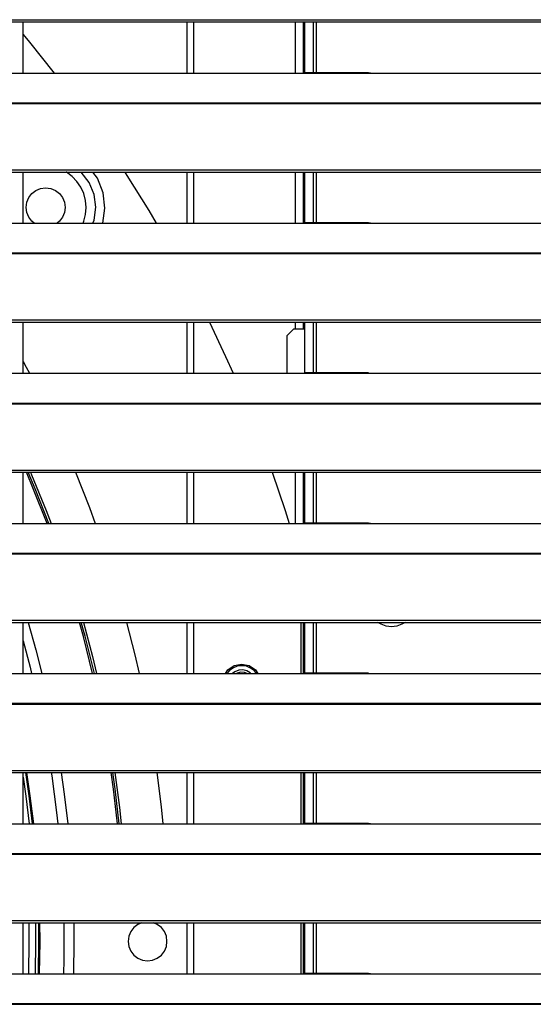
# Model space of a CAD drawing. Header units: millimetres. Extents: x 0 to 39025, y -31299 to 8400.
# Tile 295 of 382: x 7340 to 7490, y 6669 to 6957. Entities that reach past the tile are written whole.
import ezdxf

# ---------------------------------------------------------------- set-up
doc = ezdxf.new("R2010")
doc.units = ezdxf.units.MM

# ---------------------------------------------------------------- blocks, each defined once
blk = doc.blocks.new('*U55')
at = {"lineweight": 25}
for points in [[(7.21, 944.85), (7.21, 944.85), (1142.79, 944.85), (1142.79, 944.85)], [(7.21, 944.2), (7.21, 944.2), (1142.79, 944.2), (1142.79, 944.2)], [(737, 929.23), (737, 929.23), (737, 944.2), (737, 944.2)], [(785, 944.2), (785, 944.2), (785, 929.23), (785, 929.23)], [(787, 944.2), (787, 944.2), (787, 929.23), (787, 929.23)], [(816.9, 929.23), (816.9, 929.23), (816.9, 944.2), (816.9, 944.2)], [(819.2, 929.28), (819.2, 929.28), (819.2, 944.2), (819.2, 944.2)], [(819.5, 944.2), (819.5, 944.2), (819.5, 929.29), (819.5, 929.29)], [(822, 944.2), (822, 944.2), (822, 929.31), (822, 929.31)], [(823, 929.31), (823, 929.31), (823, 944.2), (823, 944.2)], [(247, 929.23), (247, 929.23), (818, 929.23), (818, 929.23)], [(818, 929.23), (818, 929.23), (840, 929.23), (840, 929.23)], [(838.31, 929.31), (838.31, 929.31), (819.65, 929.31), (819.65, 929.31)], [(840, 929.23), (840, 929.23), (1108, 929.23), (1108, 929.23)], [(16.21, 920.52), (16.21, 920.52), (1133.33, 920.52), (1133.33, 920.52)], [(16.21, 920.3), (16.21, 920.3), (1133.33, 920.3), (1133.33, 920.3)], [(7.21, 900.87), (7.21, 900.87), (1142.79, 900.87), (1142.79, 900.87)], [(7.21, 900.22), (7.21, 900.22), (1142.79, 900.22), (1142.79, 900.22)], [(737, 885.26), (737, 885.26), (737, 900.22), (737, 900.22)], [(785, 900.22), (785, 900.22), (785, 885.26), (785, 885.26)], [(787, 900.22), (787, 900.22), (787, 885.26), (787, 885.26)], [(816.9, 885.26), (816.9, 885.26), (816.9, 900.22), (816.9, 900.22)], [(819.2, 885.31), (819.2, 885.31), (819.2, 900.22), (819.2, 900.22)], [(819.5, 900.22), (819.5, 900.22), (819.5, 885.31), (819.5, 885.31)], [(822, 900.22), (822, 900.22), (822, 885.34), (822, 885.34)], [(823, 885.34), (823, 885.34), (823, 900.22), (823, 900.22)], [(747.64, 885.82), (747.64, 885.82), (746.99, 885.26), (746.99, 885.26)], [(247, 885.26), (247, 885.26), (818, 885.26), (818, 885.26)], [(818, 885.26), (818, 885.26), (840, 885.26), (840, 885.26)], [(838.31, 885.34), (838.31, 885.34), (819.65, 885.34), (819.65, 885.34)], [(840, 885.26), (840, 885.26), (1108, 885.26), (1108, 885.26)], [(16.21, 876.55), (16.21, 876.55), (1133.33, 876.55), (1133.33, 876.55)], [(16.21, 876.33), (16.21, 876.33), (1133.33, 876.33), (1133.33, 876.33)], [(7.21, 856.9), (7.21, 856.9), (1142.79, 856.9), (1142.79, 856.9)], [(7.21, 856.24), (7.21, 856.24), (1142.79, 856.24), (1142.79, 856.24)], [(737, 841.29), (737, 841.29), (737, 856.24), (737, 856.24)], [(785, 856.24), (785, 856.24), (785, 841.29), (785, 841.29)], [(787, 856.24), (787, 856.24), (787, 841.29), (787, 841.29)], [(816.3, 854.25), (816.3, 854.25), (814.3, 852.24), (814.3, 852.24)], [(819.5, 854.25), (819.5, 854.25), (816.3, 854.25), (816.3, 854.25)], [(816.9, 854.25), (816.9, 854.25), (816.9, 856.24), (816.9, 856.24)], [(819.2, 854.25), (819.2, 854.25), (819.2, 856.24), (819.2, 856.24)], [(819.5, 856.24), (819.5, 856.24), (819.5, 841.34), (819.5, 841.34)], [(822, 856.24), (822, 856.24), (822, 841.37), (822, 841.37)], [(823, 841.37), (823, 841.37), (823, 856.24), (823, 856.24)], [(814.3, 852.24), (814.3, 852.24), (814.3, 841.29), (814.3, 841.29)], [(247, 841.29), (247, 841.29), (818, 841.29), (818, 841.29)], [(818, 841.29), (818, 841.29), (840, 841.29), (840, 841.29)], [(838.31, 841.37), (838.31, 841.37), (819.65, 841.37), (819.65, 841.37)], [(840, 841.29), (840, 841.29), (1108, 841.29), (1108, 841.29)], [(16.21, 832.57), (16.21, 832.57), (1133.33, 832.57), (1133.33, 832.57)], [(16.21, 832.35), (16.21, 832.35), (1133.33, 832.35), (1133.33, 832.35)], [(7.21, 812.93), (7.21, 812.93), (1142.79, 812.93), (1142.79, 812.93)], [(7.21, 812.27), (7.21, 812.27), (1142.79, 812.27), (1142.79, 812.27)], [(737, 797.31), (737, 797.31), (737, 812.27), (737, 812.27)], [(785, 812.27), (785, 812.27), (785, 797.31), (785, 797.31)], [(787, 812.27), (787, 812.27), (787, 797.31), (787, 797.31)], [(816.9, 797.31), (816.9, 797.31), (816.9, 812.27), (816.9, 812.27)], [(819.2, 797.36), (819.2, 797.36), (819.2, 812.27), (819.2, 812.27)], [(819.5, 812.27), (819.5, 812.27), (819.5, 797.36), (819.5, 797.36)], [(822, 812.27), (822, 812.27), (822, 797.39), (822, 797.39)], [(823, 797.39), (823, 797.39), (823, 812.27), (823, 812.27)], [(247, 797.31), (247, 797.31), (818, 797.31), (818, 797.31)], [(818, 797.31), (818, 797.31), (840, 797.31), (840, 797.31)], [(838.31, 797.39), (838.31, 797.39), (819.65, 797.39), (819.65, 797.39)], [(840, 797.31), (840, 797.31), (1108, 797.31), (1108, 797.31)], [(16.21, 788.6), (16.21, 788.6), (1133.33, 788.6), (1133.33, 788.6)], [(16.21, 788.38), (16.21, 788.38), (1133.33, 788.38), (1133.33, 788.38)], [(7.21, 768.95), (7.21, 768.95), (1142.79, 768.95), (1142.79, 768.95)], [(7.21, 768.29), (7.21, 768.29), (1142.79, 768.29), (1142.79, 768.29)], [(737, 753.34), (737, 753.34), (737, 768.29), (737, 768.29)], [(785, 768.29), (785, 768.29), (785, 753.34), (785, 753.34)], [(787, 768.29), (787, 768.29), (787, 753.34), (787, 753.34)], [(818.5, 753.36), (818.5, 753.36), (818.5, 768.29), (818.5, 768.29)], [(819.2, 753.39), (819.2, 753.39), (819.2, 768.29), (819.2, 768.29)], [(819.5, 768.29), (819.5, 768.29), (819.5, 753.39), (819.5, 753.39)], [(822, 768.29), (822, 768.29), (822, 753.42), (822, 753.42)], [(823, 753.42), (823, 753.42), (823, 768.29), (823, 768.29)], [(247, 753.34), (247, 753.34), (818, 753.34), (818, 753.34)], [(818, 753.34), (818, 753.34), (840, 753.34), (840, 753.34)], [(838.31, 753.42), (838.31, 753.42), (819.65, 753.42), (819.65, 753.42)], [(840, 753.34), (840, 753.34), (1108, 753.34), (1108, 753.34)], [(16.21, 744.63), (16.21, 744.63), (1133.33, 744.63), (1133.33, 744.63)], [(16.21, 744.41), (16.21, 744.41), (1133.33, 744.41), (1133.33, 744.41)], [(7.21, 724.98), (7.21, 724.98), (1142.79, 724.98), (1142.79, 724.98)], [(7.21, 724.33), (7.21, 724.33), (1142.79, 724.33), (1142.79, 724.33)], [(737, 709.36), (737, 709.36), (737, 724.33), (737, 724.33)], [(785, 724.33), (785, 724.33), (785, 709.36), (785, 709.36)], [(787, 724.33), (787, 724.33), (787, 709.36), (787, 709.36)], [(818.5, 709.38), (818.5, 709.38), (818.5, 724.33), (818.5, 724.33)], [(819.2, 709.42), (819.2, 709.42), (819.2, 724.33), (819.2, 724.33)], [(819.5, 724.33), (819.5, 724.33), (819.5, 709.42), (819.5, 709.42)], [(822, 724.33), (822, 724.33), (822, 709.44), (822, 709.44)], [(823, 709.44), (823, 709.44), (823, 724.33), (823, 724.33)], [(838.31, 709.44), (838.31, 709.44), (819.65, 709.44), (819.65, 709.44)], [(247, 709.36), (247, 709.36), (818, 709.36), (818, 709.36)], [(818, 709.36), (818, 709.36), (840, 709.36), (840, 709.36)], [(840, 709.36), (840, 709.36), (1108, 709.36), (1108, 709.36)], [(16.21, 700.65), (16.21, 700.65), (1133.33, 700.65), (1133.33, 700.65)], [(16.21, 700.43), (16.21, 700.43), (1133.33, 700.43), (1133.33, 700.43)], [(7.21, 681), (7.21, 681), (1142.79, 681), (1142.79, 681)], [(7.21, 680.35), (7.21, 680.35), (1142.79, 680.35), (1142.79, 680.35)], [(737, 665.39), (737, 665.39), (737, 680.35), (737, 680.35)], [(785, 680.35), (785, 680.35), (785, 665.39), (785, 665.39)], [(787, 680.35), (787, 680.35), (787, 665.39), (787, 665.39)], [(818.5, 665.42), (818.5, 665.42), (818.5, 680.35), (818.5, 680.35)], [(819.2, 665.44), (819.2, 665.44), (819.2, 680.35), (819.2, 680.35)], [(819.5, 680.35), (819.5, 680.35), (819.5, 665.44), (819.5, 665.44)], [(822, 680.35), (822, 680.35), (822, 665.47), (822, 665.47)], [(823, 665.47), (823, 665.47), (823, 680.35), (823, 680.35)], [(247, 665.39), (247, 665.39), (818, 665.39), (818, 665.39)], [(818, 665.39), (818, 665.39), (840, 665.39), (840, 665.39)], [(838.31, 665.47), (838.31, 665.47), (819.65, 665.47), (819.65, 665.47)], [(840, 665.39), (840, 665.39), (1108, 665.39), (1108, 665.39)], [(16.21, 656.68), (16.21, 656.68), (1133.33, 656.68), (1133.33, 656.68)], [(16.21, 656.46), (16.21, 656.46), (1133.33, 656.46), (1133.33, 656.46)]]:
    blk.add_open_spline(points, degree=3, dxfattribs=at)
for points, knots in [([(737, 940.47), (737, 940.47), (738.87, 938.22), (738.87, 938.22), (738.87, 938.22), (746.09, 929.23), (746.09, 929.23)], [0, 0, 0, 0, 1, 1, 1, 2, 2, 2, 2]), ([(818, 929.23), (818, 929.23), (819.12, 929.28), (819.12, 929.28), (819.12, 929.28), (819.65, 929.29), (819.65, 929.29)], [0, 0, 0, 0, 1, 1, 1, 2, 2, 2, 2]), ([(838.31, 929.29), (838.31, 929.29), (838.84, 929.29), (838.84, 929.29), (838.84, 929.29), (840, 929.23), (840, 929.23)], [0, 0, 0, 0, 1, 1, 1, 2, 2, 2, 2]), ([(754.59, 885.26), (754.59, 885.26), (754.81, 885.83), (754.81, 885.83), (754.81, 885.83), (755.34, 887.82), (755.34, 887.82), (755.34, 887.82), (755.52, 889.88), (755.52, 889.88), (755.52, 889.88), (755.34, 891.93), (755.34, 891.93), (755.34, 891.93), (754.81, 893.92), (754.81, 893.92), (754.81, 893.92), (753.96, 895.79), (753.96, 895.79), (753.96, 895.79), (752.79, 897.5), (752.79, 897.5), (752.79, 897.5), (751.35, 898.96), (751.35, 898.96), (751.35, 898.96), (749.68, 900.16), (749.68, 900.16), (749.68, 900.16), (749.59, 900.22), (749.59, 900.22)], [0, 0, 0, 0, 1, 1, 1, 2, 2, 2, 3, 3, 3, 4, 4, 4, 5, 5, 5, 6, 6, 6, 7, 7, 7, 8, 8, 8, 9, 9, 9, 10, 10, 10, 10]), ([(757.44, 885.26), (757.44, 885.26), (757.79, 886.13), (757.79, 886.13), (757.79, 886.13), (758.28, 889.9), (758.28, 889.9), (758.28, 889.9), (757.79, 893.67), (757.79, 893.67), (757.79, 893.67), (756.36, 897.19), (756.36, 897.19), (756.36, 897.19), (754.07, 900.22), (754.07, 900.22)], [0, 0, 0, 0, 1, 1, 1, 2, 2, 2, 3, 3, 3, 4, 4, 4, 5, 5, 5, 5]), ([(760.37, 885.26), (760.37, 885.26), (761.01, 889.65), (761.01, 889.65), (761.01, 889.65), (760.49, 894.18), (760.49, 894.18), (760.49, 894.18), (758.81, 898.41), (758.81, 898.41), (758.81, 898.41), (757.47, 900.22), (757.47, 900.22)], [0, 0, 0, 0, 1, 1, 1, 2, 2, 2, 3, 3, 3, 4, 4, 4, 4]), ([(766.78, 900.22), (766.78, 900.22), (767.41, 899.24), (767.41, 899.24), (767.41, 899.24), (773.82, 888.99), (773.82, 888.99), (773.82, 888.99), (776.05, 885.26), (776.05, 885.26)], [0, 0, 0, 0, 1, 1, 1, 2, 2, 2, 3, 3, 3, 3]), ([(739.59, 893.93), (739.59, 893.93), (740.76, 894.84), (740.76, 894.84), (740.76, 894.84), (742.14, 895.41), (742.14, 895.41), (742.14, 895.41), (743.61, 895.6), (743.61, 895.6), (743.61, 895.6), (745.09, 895.41), (745.09, 895.41), (745.09, 895.41), (746.46, 894.84), (746.46, 894.84), (746.46, 894.84), (747.64, 893.93), (747.64, 893.93), (747.64, 893.93), (748.55, 892.74), (748.55, 892.74), (748.55, 892.74), (749.12, 891.36), (749.12, 891.36), (749.12, 891.36), (749.31, 889.88), (749.31, 889.88), (749.31, 889.88), (749.12, 888.39), (749.12, 888.39), (749.12, 888.39), (748.55, 887.01), (748.55, 887.01), (748.55, 887.01), (747.64, 885.82), (747.64, 885.82)], [0, 0, 0, 0, 1, 1, 1, 2, 2, 2, 3, 3, 3, 4, 4, 4, 5, 5, 5, 6, 6, 6, 7, 7, 7, 8, 8, 8, 9, 9, 9, 10, 10, 10, 11, 11, 11, 12, 12, 12, 12]), ([(740.24, 885.26), (740.24, 885.26), (739.59, 885.82), (739.59, 885.82), (739.59, 885.82), (738.67, 887.01), (738.67, 887.01), (738.67, 887.01), (738.11, 888.39), (738.11, 888.39), (738.11, 888.39), (737.91, 889.88), (737.91, 889.88), (737.91, 889.88), (738.11, 891.36), (738.11, 891.36), (738.11, 891.36), (738.67, 892.74), (738.67, 892.74), (738.67, 892.74), (739.59, 893.93), (739.59, 893.93)], [0, 0, 0, 0, 1, 1, 1, 2, 2, 2, 3, 3, 3, 4, 4, 4, 5, 5, 5, 6, 6, 6, 7, 7, 7, 7]), ([(818, 885.26), (818, 885.26), (819.12, 885.31), (819.12, 885.31), (819.12, 885.31), (819.65, 885.31), (819.65, 885.31)], [0, 0, 0, 0, 1, 1, 1, 2, 2, 2, 2]), ([(838.31, 885.32), (838.31, 885.32), (838.84, 885.31), (838.84, 885.31), (838.84, 885.31), (840, 885.26), (840, 885.26)], [0, 0, 0, 0, 1, 1, 1, 2, 2, 2, 2]), ([(791.66, 856.24), (791.66, 856.24), (796.38, 846.23), (796.38, 846.23), (796.38, 846.23), (798.59, 841.29), (798.59, 841.29)], [0, 0, 0, 0, 1, 1, 1, 2, 2, 2, 2]), ([(737, 844.74), (737, 844.74), (737.88, 843.08), (737.88, 843.08), (737.88, 843.08), (738.83, 841.29), (738.83, 841.29)], [0, 0, 0, 0, 1, 1, 1, 2, 2, 2, 2]), ([(818, 841.29), (818, 841.29), (819.12, 841.34), (819.12, 841.34), (819.12, 841.34), (819.65, 841.34), (819.65, 841.34)], [0, 0, 0, 0, 1, 1, 1, 2, 2, 2, 2]), ([(838.31, 841.34), (838.31, 841.34), (838.84, 841.34), (838.84, 841.34), (838.84, 841.34), (840, 841.29), (840, 841.29)], [0, 0, 0, 0, 1, 1, 1, 2, 2, 2, 2]), ([(744.02, 797.31), (744.02, 797.31), (740.07, 807.29), (740.07, 807.29), (740.07, 807.29), (737.96, 812.27), (737.96, 812.27)], [0, 0, 0, 0, 1, 1, 1, 2, 2, 2, 2]), ([(744.56, 797.31), (744.56, 797.31), (740.54, 807.48), (740.54, 807.48), (740.54, 807.48), (738.51, 812.27), (738.51, 812.27)], [0, 0, 0, 0, 1, 1, 1, 2, 2, 2, 2]), ([(739.15, 812.27), (739.15, 812.27), (739.48, 811.5), (739.48, 811.5), (739.48, 811.5), (743.73, 801.11), (743.73, 801.11), (743.73, 801.11), (745.19, 797.31), (745.19, 797.31)], [0, 0, 0, 0, 1, 1, 1, 2, 2, 2, 3, 3, 3, 3]), ([(752.37, 812.27), (752.37, 812.27), (756.45, 801.96), (756.45, 801.96), (756.45, 801.96), (758.17, 797.31), (758.17, 797.31)], [0, 0, 0, 0, 1, 1, 1, 2, 2, 2, 2]), ([(810.04, 812.27), (810.04, 812.27), (813.8, 801.11), (813.8, 801.11), (813.8, 801.11), (814.99, 797.31), (814.99, 797.31)], [0, 0, 0, 0, 1, 1, 1, 2, 2, 2, 2]), ([(818, 797.31), (818, 797.31), (819.12, 797.36), (819.12, 797.36), (819.12, 797.36), (819.65, 797.37), (819.65, 797.37)], [0, 0, 0, 0, 1, 1, 1, 2, 2, 2, 2]), ([(838.31, 797.37), (838.31, 797.37), (838.84, 797.37), (838.84, 797.37), (838.84, 797.37), (840, 797.31), (840, 797.31)], [0, 0, 0, 0, 1, 1, 1, 2, 2, 2, 2]), ([(738.46, 768.29), (738.46, 768.29), (740.7, 760.32), (740.7, 760.32), (740.7, 760.32), (742.48, 753.34), (742.48, 753.34)], [0, 0, 0, 0, 1, 1, 1, 2, 2, 2, 2]), ([(757.39, 753.34), (757.39, 753.34), (754.68, 764.17), (754.68, 764.17), (754.68, 764.17), (753.55, 768.29), (753.55, 768.29)], [0, 0, 0, 0, 1, 1, 1, 2, 2, 2, 2]), ([(757.9, 753.34), (757.9, 753.34), (755.16, 764.3), (755.16, 764.3), (755.16, 764.3), (754.07, 768.29), (754.07, 768.29)], [0, 0, 0, 0, 1, 1, 1, 2, 2, 2, 2]), ([(754.68, 768.29), (754.68, 768.29), (757.3, 758.32), (757.3, 758.32), (757.3, 758.32), (758.5, 753.34), (758.5, 753.34)], [0, 0, 0, 0, 1, 1, 1, 2, 2, 2, 2]), ([(767.31, 768.29), (767.31, 768.29), (769.72, 758.82), (769.72, 758.82), (769.72, 758.82), (770.99, 753.34), (770.99, 753.34)], [0, 0, 0, 0, 1, 1, 1, 2, 2, 2, 2]), ([(848.97, 768.29), (848.97, 768.29), (848.04, 767.75), (848.04, 767.75), (848.04, 767.75), (846.55, 767.24), (846.55, 767.24), (846.55, 767.24), (845, 767.06), (845, 767.06), (845, 767.06), (843.44, 767.24), (843.44, 767.24), (843.44, 767.24), (841.96, 767.75), (841.96, 767.75), (841.96, 767.75), (841.03, 768.29), (841.03, 768.29)], [0, 0, 0, 0, 1, 1, 1, 2, 2, 2, 3, 3, 3, 4, 4, 4, 5, 5, 5, 6, 6, 6, 6]), ([(737, 762.87), (737, 762.87), (739.03, 755.2), (739.03, 755.2), (739.03, 755.2), (739.49, 753.34), (739.49, 753.34)], [0, 0, 0, 0, 1, 1, 1, 2, 2, 2, 2]), ([(796.34, 753.34), (796.34, 753.34), (797.06, 754.42), (797.06, 754.42), (797.06, 754.42), (798.92, 755.68), (798.92, 755.68)], [0, 0, 0, 0, 1, 1, 1, 2, 2, 2, 2]), ([(805.45, 753.34), (805.45, 753.34), (804.81, 754.11), (804.81, 754.11), (804.81, 754.11), (803.73, 754.95), (803.73, 754.95), (803.73, 754.95), (802.46, 755.48), (802.46, 755.48), (802.46, 755.48), (801.1, 755.66), (801.1, 755.66), (801.1, 755.66), (799.74, 755.48), (799.74, 755.48), (799.74, 755.48), (798.48, 754.95), (798.48, 754.95), (798.48, 754.95), (797.39, 754.11), (797.39, 754.11), (797.39, 754.11), (796.75, 753.34), (796.75, 753.34)], [0, 0, 0, 0, 1, 1, 1, 2, 2, 2, 3, 3, 3, 4, 4, 4, 5, 5, 5, 6, 6, 6, 7, 7, 7, 8, 8, 8, 8]), ([(805.43, 753.34), (805.43, 753.34), (804.8, 754.1), (804.8, 754.1), (804.8, 754.1), (803.72, 754.94), (803.72, 754.94), (803.72, 754.94), (802.46, 755.46), (802.46, 755.46), (802.46, 755.46), (801.1, 755.64), (801.1, 755.64), (801.1, 755.64), (799.75, 755.46), (799.75, 755.46), (799.75, 755.46), (798.48, 754.94), (798.48, 754.94), (798.48, 754.94), (797.4, 754.1), (797.4, 754.1), (797.4, 754.1), (796.77, 753.34), (796.77, 753.34)], [0, 0, 0, 0, 1, 1, 1, 2, 2, 2, 3, 3, 3, 4, 4, 4, 5, 5, 5, 6, 6, 6, 7, 7, 7, 8, 8, 8, 8]), ([(798.92, 755.68), (798.92, 755.68), (801.08, 756.11), (801.08, 756.11), (801.08, 756.11), (803.27, 755.68), (803.27, 755.68), (803.27, 755.68), (805.12, 754.44), (805.12, 754.44), (805.12, 754.44), (805.86, 753.34), (805.86, 753.34)], [0, 0, 0, 0, 1, 1, 1, 2, 2, 2, 3, 3, 3, 4, 4, 4, 4]), ([(803.81, 753.34), (803.81, 753.34), (803.59, 753.53), (803.59, 753.53), (803.59, 753.53), (802.56, 754.12), (802.56, 754.12), (802.56, 754.12), (801.4, 754.39), (801.4, 754.39), (801.4, 754.39), (800.21, 754.3), (800.21, 754.3), (800.21, 754.3), (799.1, 753.86), (799.1, 753.86), (799.1, 753.86), (798.39, 753.34), (798.39, 753.34)], [0, 0, 0, 0, 1, 1, 1, 2, 2, 2, 3, 3, 3, 4, 4, 4, 5, 5, 5, 6, 6, 6, 6]), ([(802.65, 753.34), (802.65, 753.34), (801.91, 753.62), (801.91, 753.62), (801.91, 753.62), (800.83, 753.71), (800.83, 753.71), (800.83, 753.71), (799.77, 753.44), (799.77, 753.44), (799.77, 753.44), (799.55, 753.34), (799.55, 753.34)], [0, 0, 0, 0, 1, 1, 1, 2, 2, 2, 3, 3, 3, 4, 4, 4, 4]), ([(818, 753.34), (818, 753.34), (819.12, 753.39), (819.12, 753.39), (819.12, 753.39), (819.65, 753.39), (819.65, 753.39)], [0, 0, 0, 0, 1, 1, 1, 2, 2, 2, 2]), ([(838.31, 753.39), (838.31, 753.39), (838.84, 753.39), (838.84, 753.39), (838.84, 753.39), (840, 753.34), (840, 753.34)], [0, 0, 0, 0, 1, 1, 1, 2, 2, 2, 2]), ([(737.7, 724.33), (737.7, 724.33), (738.69, 717.5), (738.69, 717.5), (738.69, 717.5), (739.67, 709.36), (739.67, 709.36)], [0, 0, 0, 0, 1, 1, 1, 2, 2, 2, 2]), ([(738.04, 724.33), (738.04, 724.33), (739.02, 717.54), (739.02, 717.54), (739.02, 717.54), (740.01, 709.36), (740.01, 709.36)], [0, 0, 0, 0, 1, 1, 1, 2, 2, 2, 2]), ([(745.25, 724.33), (745.25, 724.33), (745.39, 723.4), (745.39, 723.4), (745.39, 723.4), (746.81, 712.67), (746.81, 712.67), (746.81, 712.67), (747.18, 709.36), (747.18, 709.36)], [0, 0, 0, 0, 1, 1, 1, 2, 2, 2, 3, 3, 3, 3]), ([(748.18, 724.33), (748.18, 724.33), (749.07, 717.97), (749.07, 717.97), (749.07, 717.97), (750.09, 709.36), (750.09, 709.36)], [0, 0, 0, 0, 1, 1, 1, 2, 2, 2, 2]), ([(764.67, 709.36), (764.67, 709.36), (763.5, 719.49), (763.5, 719.49), (763.5, 719.49), (762.84, 724.33), (762.84, 724.33)], [0, 0, 0, 0, 1, 1, 1, 2, 2, 2, 2]), ([(765.17, 709.36), (765.17, 709.36), (764, 719.55), (764, 719.55), (764, 719.55), (763.35, 724.33), (763.35, 724.33)], [0, 0, 0, 0, 1, 1, 1, 2, 2, 2, 2]), ([(763.93, 724.33), (763.93, 724.33), (765.25, 714.13), (765.25, 714.13), (765.25, 714.13), (765.75, 709.36), (765.75, 709.36)], [0, 0, 0, 0, 1, 1, 1, 2, 2, 2, 2]), ([(776.23, 724.33), (776.23, 724.33), (777.47, 714.34), (777.47, 714.34), (777.47, 714.34), (777.99, 709.36), (777.99, 709.36)], [0, 0, 0, 0, 1, 1, 1, 2, 2, 2, 2]), ([(737, 723.03), (737, 723.03), (737.81, 717.38), (737.81, 717.38), (737.81, 717.38), (738.77, 709.36), (738.77, 709.36)], [0, 0, 0, 0, 1, 1, 1, 2, 2, 2, 2]), ([(818, 709.36), (818, 709.36), (819.12, 709.41), (819.12, 709.41), (819.12, 709.41), (819.65, 709.42), (819.65, 709.42)], [0, 0, 0, 0, 1, 1, 1, 2, 2, 2, 2]), ([(838.31, 709.42), (838.31, 709.42), (838.84, 709.42), (838.84, 709.42), (838.84, 709.42), (840, 709.36), (840, 709.36)], [0, 0, 0, 0, 1, 1, 1, 2, 2, 2, 2]), ([(738.66, 680.35), (738.66, 680.35), (738.7, 674.89), (738.7, 674.89), (738.7, 674.89), (738.56, 665.39), (738.56, 665.39)], [0, 0, 0, 0, 1, 1, 1, 2, 2, 2, 2]), ([(740.59, 680.35), (740.59, 680.35), (740.64, 674.89), (740.64, 674.89), (740.64, 674.89), (740.5, 665.39), (740.5, 665.39)], [0, 0, 0, 0, 1, 1, 1, 2, 2, 2, 2]), ([(741.48, 680.35), (741.48, 680.35), (741.53, 674.89), (741.53, 674.89), (741.53, 674.89), (741.38, 665.39), (741.38, 665.39)], [0, 0, 0, 0, 1, 1, 1, 2, 2, 2, 2]), ([(741.81, 680.35), (741.81, 680.35), (741.86, 674.89), (741.86, 674.89), (741.86, 674.89), (741.72, 665.39), (741.72, 665.39)], [0, 0, 0, 0, 1, 1, 1, 2, 2, 2, 2]), ([(748.94, 680.35), (748.94, 680.35), (748.94, 680.3), (748.94, 680.3), (748.94, 680.3), (748.94, 669.48), (748.94, 669.48), (748.94, 669.48), (748.85, 665.39), (748.85, 665.39)], [0, 0, 0, 0, 1, 1, 1, 2, 2, 2, 3, 3, 3, 3]), ([(751.84, 680.35), (751.84, 680.35), (751.88, 674.89), (751.88, 674.89), (751.88, 674.89), (751.75, 665.39), (751.75, 665.39)], [0, 0, 0, 0, 1, 1, 1, 2, 2, 2, 2]), ([(771.78, 680.35), (771.78, 680.35), (770.65, 679.85), (770.65, 679.85), (770.65, 679.85), (769.47, 678.94), (769.47, 678.94), (769.47, 678.94), (768.56, 677.75), (768.56, 677.75), (768.56, 677.75), (767.99, 676.37), (767.99, 676.37), (767.99, 676.37), (767.8, 674.89), (767.8, 674.89)], [0, 0, 0, 0, 1, 1, 1, 2, 2, 2, 3, 3, 3, 4, 4, 4, 5, 5, 5, 5]), ([(779.19, 674.89), (779.19, 674.89), (779, 676.37), (779, 676.37), (779, 676.37), (778.43, 677.75), (778.43, 677.75), (778.43, 677.75), (777.53, 678.94), (777.53, 678.94), (777.53, 678.94), (776.35, 679.85), (776.35, 679.85), (776.35, 679.85), (775.22, 680.35), (775.22, 680.35)], [0, 0, 0, 0, 1, 1, 1, 2, 2, 2, 3, 3, 3, 4, 4, 4, 5, 5, 5, 5]), ([(767.8, 674.89), (767.8, 674.89), (767.99, 673.41), (767.99, 673.41), (767.99, 673.41), (768.56, 672.02), (768.56, 672.02), (768.56, 672.02), (769.47, 670.83), (769.47, 670.83), (769.47, 670.83), (770.65, 669.93), (770.65, 669.93), (770.65, 669.93), (772.02, 669.35), (772.02, 669.35), (772.02, 669.35), (773.5, 669.16), (773.5, 669.16), (773.5, 669.16), (774.98, 669.35), (774.98, 669.35), (774.98, 669.35), (776.35, 669.93), (776.35, 669.93), (776.35, 669.93), (777.53, 670.83), (777.53, 670.83), (777.53, 670.83), (778.43, 672.02), (778.43, 672.02), (778.43, 672.02), (779, 673.41), (779, 673.41), (779, 673.41), (779.19, 674.89), (779.19, 674.89)], [0, 0, 0, 0, 1, 1, 1, 2, 2, 2, 3, 3, 3, 4, 4, 4, 5, 5, 5, 6, 6, 6, 7, 7, 7, 8, 8, 8, 9, 9, 9, 10, 10, 10, 11, 11, 11, 12, 12, 12, 12]), ([(818, 665.39), (818, 665.39), (819.12, 665.44), (819.12, 665.44), (819.12, 665.44), (819.65, 665.44), (819.65, 665.44)], [0, 0, 0, 0, 1, 1, 1, 2, 2, 2, 2]), ([(838.31, 665.45), (838.31, 665.45), (838.84, 665.44), (838.84, 665.44), (838.84, 665.44), (840, 665.39), (840, 665.39)], [0, 0, 0, 0, 1, 1, 1, 2, 2, 2, 2])]:
    blk.add_open_spline(points, degree=3, knots=knots, dxfattribs=at)

msp = doc.modelspace()

# ---------------------------------------------------------------- block references
at = {"color": 1}
msp.add_blockref('*U55', (6603.64, 6012.43), dxfattribs=at)

doc.saveas('drawing.dxf')
